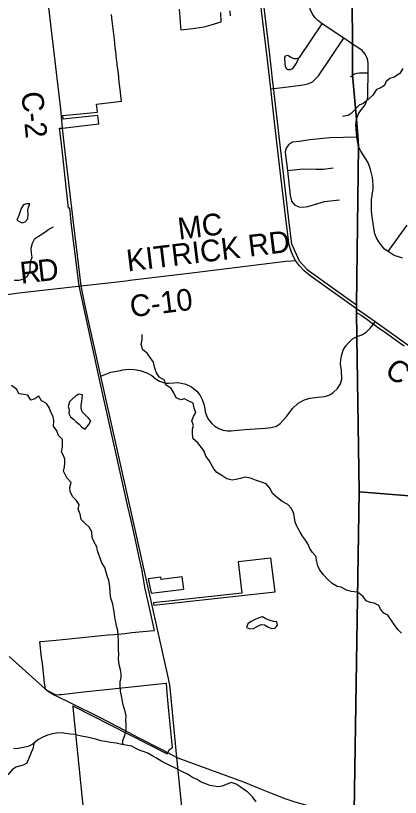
# Model space of a CAD drawing. Extents: x 114843 to 284848, y 317643 to 566895.
# Drawn here: x 153654 to 158973, y 448649 to 459448 of the extents above; entities that cross this region are included whole.
import ezdxf

# ---------------------------------------------------------------- set-up
doc = ezdxf.new("R2010")
doc.units = 0
for name, color, linetype in [('GM_X_City_Street', 7, 'Continuous'), ('GM_X_Corporation', 7, 'Continuous'), ('GM_X_County', 7, 'Continuous'), ('GM_X_County_Road', 7, 'Continuous'), ('GM_X_County_Road_Text', 7, 'Continuous'), ('GM_X_Minor_Lake', 7, 'Continuous'), ('GM_X_Minor_River', 7, 'Continuous'), ('GM_X_Township', 7, 'Continuous'), ('GM_X_Township_Road', 7, 'Continuous')]:
    doc.layers.add(name, color=color, linetype=linetype)

msp = doc.modelspace()

# ---------------------------------------------------------------- linework, layer by layer
at = {"layer": 'GM_X_City_Street'}
for points in [[(158373, 455015), (158442, 455041), (158501, 455077), (158553, 455133), (158597, 455182), (158603, 455191), (158623, 455217)], [(157958, 454197), (157996, 454208), (158045, 454243), (158104, 454296), (158143, 454361), (158164, 454428), (158158, 454547), (158146, 454636), (158149, 454693), (158157, 454749), (158182, 454827), (158217, 454888), (158264, 454938), (158312, 454985), (158373, 455015)], [(154834, 454469), (154970, 454522), (155103, 454548), (155138, 454554)], [(155138, 454554), (155172, 454561), (155231, 454566), (155293, 454562), (155376, 454547), (155470, 454513), (155535, 454476), (155598, 454426), (155645, 454399), (155683, 454386), (155732, 454373), (155774, 454371), (155842, 454377), (155903, 454380), (155949, 454372), (156007, 454359), (156083, 454321), (156160, 454261), (156204, 454202), (156234, 454144), (156244, 454118)], [(156244, 454118), (156256, 454087), (156268, 454017), (156276, 453973), (156291, 453924), (156317, 453873), (156366, 453814), (156409, 453777), (156462, 453744), (156524, 453724), (156576, 453714), (156633, 453712), (156720, 453722), (156827, 453730), (157103, 453749), (157186, 453758), (157262, 453779), (157313, 453812), (157403, 453915), (157482, 454021), (157558, 454094), (157646, 454139), (157722, 454163), (157835, 454177), (157925, 454187), (157958, 454197)]]:
    msp.add_lwpolyline(points, dxfattribs=at)
at = {"layer": 'GM_X_Corporation'}
for points in [[(157022, 460102), (157139, 459102), (157162, 458906), (157181, 458741), (157205, 458530), (157207, 458519), (157208, 458508), (157208, 458507), (157208, 458505), (157209, 458504), (157209, 458502), (157225, 458381), (157225, 458379), (157268, 457986), (157283, 457863), (157312, 457620), (157403, 456830), (157432, 456584), (157467, 456298), (157575, 456062), (157686, 455940), (158367, 455454), (158367, 455349), (158430, 455309), (158475, 455278), (158539, 455231), (158548, 455225), (158549, 455225), (158645, 455155), (158654, 455149), (158779, 455061), (158919, 454962), (159024, 454887)], [(155915, 459538), (155924, 459428), (155935, 459290), (155937, 459254), (156105, 459273), (156230, 459288), (156261, 459296), (156355, 459322), (156497, 459361), (156493, 459492)], [(156614, 459514), (156621, 459448), (156624, 459450)], [(154666, 447766), (154449, 449897), (154447, 449915), (155750, 449249), (155781, 449311), (155823, 449340), (155772, 449844), (155753, 450036), (155740, 450222), (155730, 450221), (155169, 450161), (154593, 450101), (154288, 450067), (154256, 450064), (154216, 450059), (154081, 450128), (154065, 450142), (154058, 450203), (154055, 450231), (154045, 450320), (154035, 450409), (154024, 450499), (154014, 450588), (153990, 450800), (154004, 450801), (154214, 450822), (154303, 450831), (154393, 450840), (154483, 450848), (154572, 450857), (154662, 450866), (154751, 450875), (154841, 450884), (154930, 450893), (155020, 450901), (155162, 450915), (155261, 450925), (155361, 450935), (155566, 450955), (155576, 450956), (155504, 451268), (155447, 451532), (155398, 451804), (155363, 451962), (155328, 452121), (155250, 452475), (155202, 452687), (155089, 453181), (154823, 454381), (154532, 455716), (154459, 456300), (154428, 456555), (154402, 456791), (154387, 456790), (154354, 457080), (154305, 457514), (154282, 457715), (154262, 457892), (154302, 457895), (154341, 457899), (154343, 457899), (154533, 457921), (154804, 457952), (154789, 458070), (154313, 458019), (154308, 458067), (154784, 458114), (154771, 458226), (155116, 458267), (155119, 458267), (155096, 458464), (155083, 458573), (155080, 458602), (155070, 458682), (155059, 458775), (155057, 458792), (155055, 458815), (155046, 458888), (155045, 458901), (155039, 458949), (155032, 459010), (155019, 459119), (155006, 459229), (154993, 459338), (154988, 459376), (154978, 459462)]]:
    msp.add_lwpolyline(points, dxfattribs=at)
for points in [[(156729, 451903), (156781, 451468), (155559, 451336), (155565, 451306), (157240, 451489), (157183, 451954)], [(155980, 451524), (155957, 451694), (155668, 451661), (155663, 451692), (155484, 451668), (155527, 451472)]]:
    msp.add_lwpolyline(points, close=True, dxfattribs=at)
at = {"layer": 'GM_X_County'}
for points in [[(157950, 481710), (157971, 479550), (158051, 472861), (158110, 471910), (158204, 467282), (158245, 464651), (158289, 461471), (158298, 460815), (158310, 459057), (158310, 458625), (158367, 458020), (158383, 457786), (158395, 457644), (158367, 455454), (158366, 455401), (158367, 455349), (158372, 455018), (158404, 452871), (158334, 448459)], [(160362, 452715), (158404, 452871), (158372, 455018), (158367, 455349), (158366, 455401), (158367, 455454), (158395, 457644), (158383, 457786), (158367, 458020), (158310, 458625), (158310, 459057), (158298, 460815), (158289, 461471), (158245, 464651), (158204, 467282), (158110, 471910), (158051, 472861), (157971, 479550), (157950, 481710)], [(158334, 448459), (158404, 452871), (160362, 452715), (161837, 452606), (163212, 452477), (163617, 452463), (165372, 452327), (167504, 452041), (167591, 452085), (167684, 452100), (167765, 452088), (168050, 452072), (168831, 452019), (169198, 451995), (169613, 451968), (170446, 451910), (171021, 451864), (172372, 451742), (172784, 451747), (175245, 451643), (176496, 451600), (177081, 451575), (178654, 451486), (180913, 451416)]]:
    msp.add_lwpolyline(points, dxfattribs=at)
at = {"layer": 'GM_X_County_Road'}
msp.add_line((154558, 455714), (155182, 455787), dxfattribs=at)
for points in [[(158368, 455398), (157738, 455843), (157641, 455925), (157578, 455993), (157524, 456065), (157493, 456117), (157467, 456183), (157445, 456252), (157433, 456301), (157424, 456349), (157392, 456603), (157302, 457384), (157242, 457899), (157182, 458436), (157136, 458838), (156987, 460055), (156984, 460076)], [(154304, 457892), (154278, 458157), (154114, 459562)], [(155882, 449201), (155795, 450118), (155785, 450197), (155769, 450293), (154834, 454469), (154615, 455441), (154558, 455714), (154460, 456552), (154329, 457643), (154304, 457892)], [(155182, 455787), (155234, 455793), (156129, 455901), (157390, 456057), (157464, 456062), (157524, 456065)], [(153349, 455561), (153362, 455568), (153399, 455579), (153698, 455618), (154558, 455714)], [(159811, 454405), (159807, 454409), (159759, 454440), (159698, 454470), (159660, 454490), (159606, 454517), (159525, 454572), (159205, 454803), (158623, 455217), (158368, 455398)], [(153567, 450597), (154062, 450150), (154118, 450108), (154189, 450066), (154431, 449946), (154802, 449760), (155063, 449626), (155355, 449470), (155685, 449306), (155882, 449201)], [(156020, 447852), (156017, 447884), (155882, 449201)], [(155882, 449201), (156350, 449029), (156806, 448866), (157041, 448769), (157223, 448695), (157376, 448635), (157501, 448590), (157644, 448551), (157791, 448517), (157976, 448492), (158280, 448463), (158335, 448457)]]:
    msp.add_lwpolyline(points, dxfattribs=at)
at = {"layer": 'GM_X_Minor_Lake'}
for points in [[(153828, 456847), (153806, 456848), (153764, 456834), (153732, 456786), (153719, 456742), (153697, 456687), (153670, 456624)], [(153670, 456624), (153745, 456585), (153785, 456602), (153823, 456642), (153829, 456706), (153825, 456756), (153830, 456802), (153850, 456847), (153828, 456847)], [(154614, 453737), (154664, 453801), (154692, 453850), (154660, 453888), (154621, 453927), (154575, 453973), (154559, 454019), (154560, 454067), (154570, 454118), (154574, 454166), (154578, 454210), (154528, 454218), (154503, 454206)], [(154503, 454206), (154486, 454197), (154440, 454155), (154400, 454113), (154380, 454051), (154394, 454003), (154389, 453954), (154413, 453908), (154453, 453876), (154491, 453839), (154532, 453803), (154570, 453765), (154614, 453737)], [(157256, 451007), (157276, 451030), (157265, 451074), (157219, 451078), (157171, 451091), (157113, 451115), (157065, 451141), (157017, 451129), (156957, 451100), (156909, 451080), (156863, 451048)], [(156863, 451048), (156847, 450996), (156893, 450978), (156943, 450982), (156993, 451010), (157047, 451039), (157095, 451031), (157148, 451001), (157194, 450983), (157238, 450986), (157256, 451007)]]:
    msp.add_lwpolyline(points, dxfattribs=at)
at = {"layer": 'GM_X_Minor_River'}
for points in [[(159006, 458718), (158963, 458649), (158889, 458597), (158827, 458581), (158773, 458536), (158755, 458484), (158695, 458448), (158641, 458427), (158591, 458351), (158527, 458291), (158457, 458236), (158405, 458210), (158291, 458098)], [(158291, 458098), (158250, 458071), (158173, 458054)], [(153635, 455795), (153704, 455795), (153768, 455812), (153818, 455852), (153853, 455924), (153857, 455993), (153866, 456061), (153882, 456113), (153874, 456169), (153868, 456237), (153889, 456307), (153921, 456372), (153993, 456416), (154057, 456459), (154111, 456497), (154177, 456531)], [(158375, 451485), (158297, 451494), (158227, 451512), (158154, 451552), (158098, 451561), (158032, 451603), (157968, 451657), (157907, 451729), (157855, 451799), (157830, 451849), (157816, 451905), (157804, 451981), (157759, 452033), (157719, 452085), (157692, 452153), (157660, 452203), (157618, 452259), (157587, 452313), (157545, 452385), (157516, 452453), (157510, 452511), (157498, 452569), (157467, 452639), (157415, 452693), (157339, 452738), (157272, 452786), (157208, 452844), (157169, 452922), (157117, 452982), (157051, 453004), (156972, 453031), (156902, 453059), (156828, 453071), (156762, 453052), (156698, 453042), (156646, 453032), (156574, 453049), (156503, 453097), (156435, 453137), (156394, 453187), (156358, 453253), (156328, 453303), (156283, 453364), (156261, 453433), (156223, 453484), (156168, 453550), (156108, 453600), (156101, 453668), (156099, 453736), (156111, 453787), (156090, 453853), (156114, 453913), (156144, 453965), (156123, 454027), (156109, 454093), (156041, 454127), (155987, 454157), (155937, 454141), (155872, 454168), (155842, 454236), (155803, 454296), (155729, 454346), (155707, 454416), (155640, 454454), (155596, 454524), (155573, 454592), (155561, 454662), (155513, 454726), (155474, 454784), (155414, 454832), (155389, 454904), (155403, 454976), (155401, 455042)], [(155137, 449377), (155136, 449435), (155164, 449505), (155183, 449582), (155183, 449652), (155179, 449722), (155180, 449776), (155166, 449834), (155146, 449908), (155131, 449974), (155121, 450028), (155102, 450116), (155098, 450191), (155100, 450247), (155111, 450305), (155115, 450355), (155103, 450411), (155084, 450479), (155078, 450563), (155080, 450630), (155077, 450684), (155077, 450752), (155075, 450812), (155072, 450886), (155068, 450956), (155050, 451012), (155039, 451069), (155027, 451135), (155021, 451185), (155008, 451261), (154996, 451317), (154971, 451401), (154959, 451471), (154956, 451567), (154944, 451645), (154920, 451709), (154899, 451774), (154885, 451824), (154847, 451888), (154826, 451938), (154802, 452006), (154784, 452056), (154775, 452112), (154733, 452182), (154712, 452238), (154706, 452316), (154672, 452380), (154619, 452430), (154561, 452488), (154548, 452560), (154518, 452632), (154534, 452692), (154495, 452750), (154441, 452804), (154406, 452874), (154404, 452930), (154420, 452998), (154363, 453062), (154317, 453154), (154328, 453216), (154332, 453268), (154334, 453323), (154314, 453373), (154289, 453423), (154301, 453487), (154303, 453541), (154300, 453591), (154248, 453649), (154224, 453711), (154177, 453775), (154183, 453851), (154173, 453905), (154134, 453985), (154120, 454037), (154081, 454089), (154011, 454127), (153973, 454191), (153921, 454157), (153863, 454136), (153822, 454204), (153772, 454216), (153700, 454222), (153670, 454284), (153595, 454341)], [(158989, 450919), (158938, 450966), (158901, 451021), (158852, 451092), (158797, 451165), (158746, 451194), (158698, 451249), (158675, 451300), (158612, 451333), (158554, 451341), (158502, 451362), (158457, 451425), (158398, 451468), (158375, 451516)], [(156978, 448588), (156930, 448658), (156861, 448724), (156809, 448758), (156759, 448794), (156704, 448831), (156634, 448855), (156510, 448802), (156454, 448794), (156392, 448802), (156338, 448813), (156283, 448837), (156217, 448861), (156163, 448897), (156101, 448926), (156028, 448968), (155952, 449008), (155902, 449034), (155847, 449062), (155797, 449087), (155741, 449111), (155673, 449145), (155602, 449191), (155550, 449220), (155482, 449262), (155431, 449280), (155377, 449298), (155327, 449318), (155261, 449355), (155205, 449365), (155124, 449379), (155042, 449396), (154964, 449408), (154894, 449422), (154830, 449431), (154763, 449453), (154703, 449469), (154645, 449479), (154587, 449490), (154525, 449504), (154464, 449516), (154408, 449524), (154346, 449531), (154294, 449541), (154218, 449535), (154162, 449528), (154094, 449510), (154032, 449480), (153962, 449443), (153894, 449383), (153828, 449354), (153758, 449338), (153688, 449326), (153624, 449321)], [(153906, 449393), (153894, 449319), (153869, 449268), (153841, 449198), (153809, 449124), (153759, 449093), (153707, 449079), (153657, 449067), (153607, 449030), (153552, 448966), (153490, 448932), (153418, 448907), (153368, 448891), (153316, 448877), (153242, 448854), (153174, 448826), (153120, 448761), (153092, 448695), (153083, 448629)]]:
    msp.add_lwpolyline(points, dxfattribs=at)
at = {"layer": 'GM_X_Township'}
for points in [[(160362, 452715), (158404, 452871), (158372, 455018), (158367, 455349), (158366, 455401), (158367, 455454), (158395, 457644), (158383, 457786), (158367, 458020), (158310, 458625), (158310, 459057), (158298, 460815), (158289, 461471), (158245, 464651), (158204, 467282), (158110, 471910), (158051, 472861), (157971, 479550), (157950, 481710)], [(144312, 469982), (148337, 470659), (149800, 470909), (149664, 471942), (149689, 471943), (150808, 472068), (155060, 472566), (158051, 472861), (158110, 471910), (158204, 467282), (158245, 464651), (158289, 461471), (158298, 460815), (158310, 459057), (158310, 458625), (158367, 458020), (158383, 457786), (158395, 457644), (158367, 455454), (158366, 455401), (158367, 455349), (158372, 455018), (158404, 452871), (158334, 448459)], [(158334, 448459), (158404, 452871), (160362, 452715), (161837, 452606), (163212, 452477), (163617, 452463), (165372, 452327), (167504, 452041), (167591, 452085), (167684, 452100), (167765, 452088), (168050, 452072), (168831, 452019), (169198, 451995), (169613, 451968), (170446, 451910), (171021, 451864), (172372, 451742), (172784, 451747), (175245, 451643), (176496, 451600), (177081, 451575), (178654, 451486), (180913, 451416)]]:
    msp.add_lwpolyline(points, dxfattribs=at)
at = {"layer": 'GM_X_Township_Road'}
msp.add_line((158284, 458601), (158311, 458622), dxfattribs=at)
for points in [[(158311, 459054), (158189, 459137), (157891, 459335), (157832, 459379), (157790, 459421), (157753, 459478), (157727, 459539), (157711, 459687), (157699, 459801), (157668, 460032), (157632, 460206), (157604, 460444), (157607, 460511), (157623, 460568), (157636, 460602), (157658, 460643), (157685, 460676), (157735, 460716), (157773, 460737), (157816, 460751), (157895, 460764), (158105, 460786), (158300, 460812)], [(157561, 458852), (157539, 458806), (157494, 458736), (157476, 458712), (157447, 458702), (157423, 458701), (157402, 458710), (157384, 458741), (157375, 458849), (157377, 458874), (157390, 458894), (157411, 458902), (157433, 458894), (157467, 458871), (157502, 458858), (157537, 458855), (157559, 458860), (157578, 458870), (157891, 459335)], [(157182, 458436), (157421, 458463), (157593, 458488), (157653, 458495), (157705, 458509), (157757, 458536), (157796, 458570), (157841, 458617), (158189, 459137)], [(158368, 458017), (158395, 458090), (158432, 458145), (158458, 458180), (158485, 458217), (158506, 458261), (158517, 458289), (158523, 458332), (158525, 458382), (158527, 458652), (158527, 458786), (158522, 458827), (158514, 458860), (158497, 458899), (158486, 458917), (158468, 458941), (158443, 458966), (158412, 458990), (158311, 459054)], [(158527, 458652), (158407, 458655), (158371, 458651), (158337, 458638), (158311, 458622)], [(158396, 457641), (158371, 457770), (158356, 457936), (158368, 458017)], [(158371, 457770), (157996, 457760), (157722, 457732), (157576, 457712), (157480, 457701), (157424, 457664), (157396, 457619), (157381, 457569), (157383, 457519), (157410, 457309), (157449, 456964), (157466, 456886), (157509, 456835), (157567, 456809), (157622, 456803), (157692, 456813), (157925, 456881), (158130, 456906)], [(159004, 456099), (158961, 456110), (158888, 456134), (158804, 456188), (158755, 456224), (158716, 456268), (158674, 456322), (158643, 456379), (158621, 456436), (158610, 456485), (158583, 456668), (158575, 456751), (158572, 456832), (158575, 456905), (158595, 457057), (158597, 457108), (158594, 457160), (158588, 457214), (158561, 457322), (158543, 457376), (158523, 457424), (158425, 457577), (158396, 457641)], [(157410, 457309), (157629, 457334), (157810, 457328), (157910, 457329), (158045, 457347)], [(158804, 456188), (158957, 456404), (159065, 456552)]]:
    msp.add_lwpolyline(points, dxfattribs=at)

# ---------------------------------------------------------------- texts
at = {"layer": 'GM_X_County_Road_Text'}
for s, rotation, p in [('C-2', 275.9401, (153731, 458386)), ('MC', 7.0445, (155914, 456353)), ('KITRICK RD', 6.9389, (155204, 455913)), ('R', 6.3553, (153730, 455744)), ('D', 6.3459, (153975, 455772)), ('C-10', 6.942, (155252, 455281)), ('C', 324.2176, (158738, 454500))]:
    msp.add_text(s, height=300, rotation=rotation, dxfattribs=at).set_placement(p)

doc.saveas('drawing.dxf')
